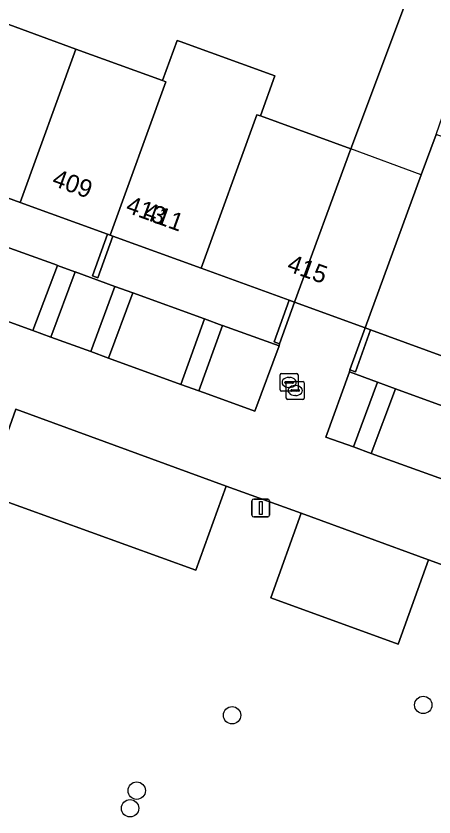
# Model space of a CAD drawing. Extents: x 155275 to 156265, y 382654 to 383635.
# Drawn here: x 155880.78 to 155904.31, y 383417.53 to 383462.62 of the extents above; entities that cross this region are included whole.
import ezdxf

# ---------------------------------------------------------------- set-up
doc = ezdxf.new("R2010")
doc.units = 0
for name, color, linetype in [('IMGEO_Boom', 7, 'Continuous'), ('IMGEO_Brandkraan', 7, 'Continuous'), ('IMGEO_Erf', 7, 'Continuous'), ('IMGEO_Groenvoorziening', 7, 'Continuous'), ('IMGEO_Lichtmast', 7, 'Continuous'), ('IMGEO_Muur', 7, 'Continuous'), ('IMGEO_Pand', 7, 'Continuous'), ('IMGEO_Pand_nummerreeks', 7, 'Continuous'), ('IMGEO_Pand_overbouw', 7, 'Continuous'), ('IMGEO_Parkeervlak_halfverhard', 7, 'Continuous'), ('IMGEO_Rijbaan_lokaal_open', 7, 'Continuous'), ('IMGEO_Voetpad_open', 7, 'Continuous')]:
    doc.layers.add(name, color=color, linetype=linetype)

msp = doc.modelspace()

# ---------------------------------------------------------------- linework, layer by layer
at = {"layer": 'IMGEO_Boom'}
for centre in [(155903.708, 383423.838), (155892.945, 383423.258), (155887.572, 383419.015), (155887.198, 383418.022)]:
    msp.add_circle(centre, 0.489, dxfattribs=at)
at = {"layer": 'IMGEO_Brandkraan'}
for p, q in [((155895.73, 383442.493), (155896.582, 383442.493)), ((155895.655, 383441.567), (155895.655, 383442.419)), ((155895.957, 383442.036), (155896.355, 383442.036)), ((155896.073, 383442.036), (155896.925, 383442.036)), ((155896.143, 383442.273), (155896.168, 383442.273)), ((155896.656, 383442.419), (155896.656, 383441.567)), ((155895.914, 383441.987), (155895.914, 383441.999)), ((155896.352, 383441.95), (155895.954, 383441.95)), ((155895.998, 383441.11), (155895.998, 383441.962)), ((155896.166, 383441.713), (155896.141, 383441.713)), ((155896.3, 383441.579), (155896.698, 383441.579)), ((155896.398, 383441.999), (155896.398, 383441.987)), ((155896.486, 383441.816), (155896.511, 383441.816)), ((155896.999, 383441.962), (155896.999, 383441.11)), ((155896.582, 383441.493), (155895.73, 383441.493)), ((155896.257, 383441.53), (155896.257, 383441.542)), ((155896.695, 383441.493), (155896.297, 383441.493)), ((155896.509, 383441.256), (155896.484, 383441.256)), ((155896.741, 383441.542), (155896.741, 383441.53)), ((155896.925, 383441.036), (155896.073, 383441.036))]:
    msp.add_line(p, q, dxfattribs=at)
for points in [[(155895.73, 383442.493), (155896.582, 383442.493)], [(155895.655, 383441.567), (155895.655, 383442.419)], [(155896.073, 383442.036), (155896.925, 383442.036)], [(155896.656, 383442.419), (155896.656, 383441.567)], [(155895.998, 383441.11), (155895.998, 383441.962)], [(155896.999, 383441.962), (155896.999, 383441.11)], [(155896.582, 383441.493), (155895.73, 383441.493)], [(155896.925, 383441.036), (155896.073, 383441.036)]]:
    msp.add_lwpolyline(points, dxfattribs=at)
for centre, radius, start, end in [((155895.732, 383442.417), 0.0765, 91.552, 178.448), ((155895.732, 383442.417), 0.0765, 91.552, 178.448), ((155896.58, 383442.417), 0.0765, 1.552, 88.448), ((155896.58, 383442.417), 0.0765, 1.552, 88.448), ((155895.954, 383441.996), 0.0403, 85.8775, 175.7526), ((155896.075, 383441.96), 0.0765, 91.552, 178.448), ((155896.075, 383441.96), 0.0765, 91.552, 178.448), ((155896.359, 383441.998), 0.0386, 1.7309, 96.639), ((155896.923, 383441.96), 0.0765, 1.552, 88.448), ((155896.923, 383441.96), 0.0765, 1.552, 88.448), ((155895.951, 383441.986), 0.0366, 178.938, 274.7102), ((155896.297, 383441.539), 0.0403, 85.8775, 175.7526), ((155896.355, 383441.993), 0.043, 264.8664, 352.4533), ((155896.702, 383441.541), 0.0386, 1.7309, 96.639), ((155895.732, 383441.569), 0.0765, 181.552, 268.448), ((155895.732, 383441.569), 0.0765, 181.552, 268.448), ((155896.294, 383441.529), 0.0366, 178.938, 274.7102), ((155896.58, 383441.569), 0.0765, 271.552, 358.448), ((155896.58, 383441.569), 0.0765, 271.552, 358.448), ((155896.698, 383441.536), 0.043, 264.8664, 352.4533), ((155896.075, 383441.112), 0.0765, 181.552, 268.448), ((155896.075, 383441.112), 0.0765, 181.552, 268.448), ((155896.923, 383441.112), 0.0765, 271.552, 358.448), ((155896.923, 383441.112), 0.0765, 271.552, 358.448)]:
    msp.add_arc(centre, radius, start, end, dxfattribs=at)
for centre, major_axis, ratio, start_param, end_param in [((155896.142, 383441.993), (-0.387, 0.002), 0.722429, 4.712389, 7.853982), ((155896.167, 383441.993), (-0.39, 0.002), 0.717154, 1.570796, 4.712389), ((155896.485, 383441.536), (-0.387, 0.002), 0.722429, 4.712389, 7.853982), ((155896.51, 383441.536), (-0.39, 0.002), 0.717154, 1.570796, 4.712389)]:
    msp.add_ellipse(centre, major_axis=major_axis, ratio=ratio, start_param=start_param, end_param=end_param, dxfattribs=at)
at = {"layer": 'IMGEO_Erf'}
for points in [[(155879.076, 383462.61), (155884.15, 383460.761), (155889.018, 383458.988), (155889.849, 383461.247), (155890.029, 383461.182), (155895.154, 383459.325), (155895.358, 383459.251), (155894.537, 383456.99), (155899.623, 383455.133), (155902.985, 383464.117), (155872.322, 383475.283)], [(155877.273, 383450.685), (155883.089, 383448.587), (155883.117, 383448.577), (155884.088, 383448.218), (155884.112, 383448.209), (155886.336, 383447.396), (155887.356, 383447.027), (155891.387, 383445.565), (155892.388, 383445.2), (155892.412, 383445.192), (155895.59, 383444.044), (155895.619, 383444.171), (155895.318, 383444.28), (155896.165, 383446.628), (155891.2, 383448.431), (155886.234, 383450.233), (155885.381, 383447.879), (155885.08, 383447.988), (155885.933, 383450.342), (155881.015, 383452.128), (155876.097, 383453.913)], [(155905.822, 383443.103), (155900.746, 383444.945), (155899.903, 383442.592), (155899.578, 383442.711), (155899.561, 383442.581), (155901.128, 383442.011), (155902.15, 383441.639), (155908.076, 383439.482)]]:
    msp.add_lwpolyline(points, dxfattribs=at)
at = {"layer": 'IMGEO_Groenvoorziening'}
for points in [[(155883.117, 383448.577), (155883.089, 383448.587), (155877.273, 383450.685), (155875.968, 383447), (155881.729, 383444.908)], [(155886.336, 383447.396), (155884.112, 383448.209), (155882.743, 383444.54), (155884.984, 383443.726)], [(155891.387, 383445.565), (155887.356, 383447.027), (155885.984, 383443.363), (155890.051, 383441.885)], [(155895.59, 383444.044), (155892.412, 383445.192), (155891.062, 383441.518), (155891.588, 383441.327), (155894.233, 383440.384)], [(155901.128, 383442.011), (155899.561, 383442.581), (155898.229, 383438.921), (155899.778, 383438.363)], [(155908.076, 383439.482), (155902.15, 383441.639), (155900.785, 383438), (155906.72, 383435.86)]]:
    msp.add_lwpolyline(points, close=True, dxfattribs=at)
msp.add_lwpolyline([(155931.778, 383421.903), (155923.927, 383424.762), (155922.217, 383420.011), (155912.87, 383423.424), (155914.567, 383428.179), (155911.617, 383429.223), (155909.906, 383424.483), (155905.257, 383426.173), (155906.955, 383430.938), (155904.001, 383432), (155902.298, 383427.261), (155895.131, 383429.874), (155896.829, 383434.627), (155892.614, 383436.152), (155890.894, 383431.425), (155879.048, 383435.702), (155880.759, 383440.484)], dxfattribs=at)
at = {"layer": 'IMGEO_Lichtmast'}
for p, q in [((155894.06, 383434.525), (155894.06, 383435.325)), ((155894.06, 383435.325), (155894.06, 383434.525)), ((155894.16, 383435.425), (155894.95, 383435.425)), ((155894.95, 383435.425), (155894.16, 383435.425)), ((155895.05, 383435.325), (155895.05, 383434.525)), ((155895.05, 383434.525), (155895.05, 383435.325)), ((155894.95, 383434.425), (155894.16, 383434.425)), ((155894.16, 383434.425), (155894.95, 383434.425))]:
    msp.add_line(p, q, dxfattribs=at)
msp.add_lwpolyline([(155894.48, 383435.3), (155894.63, 383435.3), (155894.63, 383434.55), (155894.48, 383434.55), (155894.48, 383435.3)], dxfattribs=at)
for centre, start, end in [((155894.16, 383435.325), 90, 180), ((155894.16, 383435.325), 90, 180), ((155894.95, 383435.325), 0, 90), ((155894.95, 383435.325), 360, 90), ((155894.16, 383434.525), 180, 270), ((155894.16, 383434.525), 180, 270), ((155894.95, 383434.525), 270, 0), ((155894.95, 383434.525), 270, 0)]:
    msp.add_arc(centre, 0.1, start, end, dxfattribs=at)
at = {"layer": 'IMGEO_Muur'}
for points in [[(155886.234, 383450.233), (155886.084, 383450.288), (155885.933, 383450.342), (155885.08, 383447.988), (155885.381, 383447.879)], [(155896.465, 383446.519), (155896.165, 383446.628), (155895.318, 383444.28), (155895.619, 383444.171)], [(155900.746, 383444.945), (155900.438, 383445.057), (155899.578, 383442.711), (155899.903, 383442.592)]]:
    msp.add_lwpolyline(points, close=True, dxfattribs=at)
at = {"layer": 'IMGEO_Pand'}
for points in [[(155884.15, 383460.761), (155879.076, 383462.61), (155875.947, 383453.968), (155876.097, 383453.913), (155881.015, 383452.128)], [(155894.537, 383456.99), (155895.358, 383459.251), (155895.154, 383459.325), (155890.029, 383461.182), (155889.849, 383461.247), (155889.018, 383458.988), (155889.209, 383458.918), (155886.084, 383450.288), (155886.234, 383450.233), (155891.2, 383448.431), (155894.333, 383457.064)], [(155889.209, 383458.918), (155889.018, 383458.988), (155884.15, 383460.761), (155881.015, 383452.128), (155885.933, 383450.342), (155886.084, 383450.288)], [(155899.623, 383455.133), (155894.537, 383456.99), (155894.333, 383457.064), (155891.2, 383448.431), (155896.165, 383446.628), (155896.465, 383446.519)], [(155909.772, 383453.987), (155904.431, 383455.947), (155903.6, 383453.681), (155900.438, 383445.057), (155900.746, 383444.945), (155905.822, 383443.103)]]:
    msp.add_lwpolyline(points, close=True, dxfattribs=at)
at = {"layer": 'IMGEO_Pand_overbouw'}
msp.add_lwpolyline([(155903.6, 383453.681), (155899.623, 383455.133), (155896.465, 383446.519), (155900.438, 383445.057)], close=True, dxfattribs=at)
at = {"layer": 'IMGEO_Parkeervlak_halfverhard'}
for points in [[(155880.759, 383440.484), (155879.048, 383435.702), (155890.894, 383431.425), (155892.614, 383436.152)], [(155904.001, 383432), (155896.829, 383434.627), (155895.131, 383429.874), (155902.298, 383427.261)]]:
    msp.add_lwpolyline(points, close=True, dxfattribs=at)
at = {"layer": 'IMGEO_Rijbaan_lokaal_open'}
for points in [[(155874.503, 383481.222), (155905.15, 383470.07), (155905.029, 383469.739), (155903.368, 383465.17), (155902.985, 383464.117), (155899.623, 383455.133), (155896.465, 383446.519), (155900.438, 383445.057), (155903.6, 383453.681), (155904.431, 383455.947), (155906.778, 383462.736), (155907.161, 383463.774), (155908.851, 383468.359), (155908.966, 383468.672), (155940.77, 383457.099)], [(155906.72, 383435.86), (155900.785, 383438), (155899.778, 383438.363), (155898.229, 383438.921), (155899.561, 383442.581), (155899.578, 383442.711), (155900.438, 383445.057), (155896.465, 383446.519), (155895.619, 383444.171), (155895.59, 383444.044), (155894.233, 383440.384), (155891.588, 383441.327), (155891.062, 383441.518), (155890.051, 383441.885), (155885.984, 383443.363), (155884.984, 383443.726), (155882.743, 383444.54), (155881.729, 383444.908), (155875.968, 383447)], [(155880.759, 383440.484), (155892.614, 383436.152), (155896.829, 383434.627), (155904.001, 383432), (155906.955, 383430.938), (155911.617, 383429.223), (155914.567, 383428.179), (155923.927, 383424.762)]]:
    msp.add_lwpolyline(points, dxfattribs=at)
at = {"layer": 'IMGEO_Voetpad_open'}
for points in [[(155884.112, 383448.209), (155884.088, 383448.218), (155883.117, 383448.577), (155881.729, 383444.908), (155882.743, 383444.54)], [(155887.356, 383447.027), (155886.336, 383447.396), (155884.984, 383443.726), (155885.984, 383443.363)], [(155892.412, 383445.192), (155892.388, 383445.2), (155891.387, 383445.565), (155890.051, 383441.885), (155891.062, 383441.518)], [(155902.15, 383441.639), (155901.128, 383442.011), (155899.778, 383438.363), (155900.785, 383438)]]:
    msp.add_lwpolyline(points, close=True, dxfattribs=at)

# ---------------------------------------------------------------- texts
at = {"layer": 'IMGEO_Pand_nummerreeks'}
for s, rotation, p in [('409', 340.0439, (155882.745, 383453.095)), ('413                    415', 340.0439, (155886.897, 383451.589)), ('411', 340.0496, (155887.879, 383451.232))]:
    msp.add_text(s, height=1, rotation=rotation, dxfattribs=at).set_placement(p)

doc.saveas('drawing.dxf')
